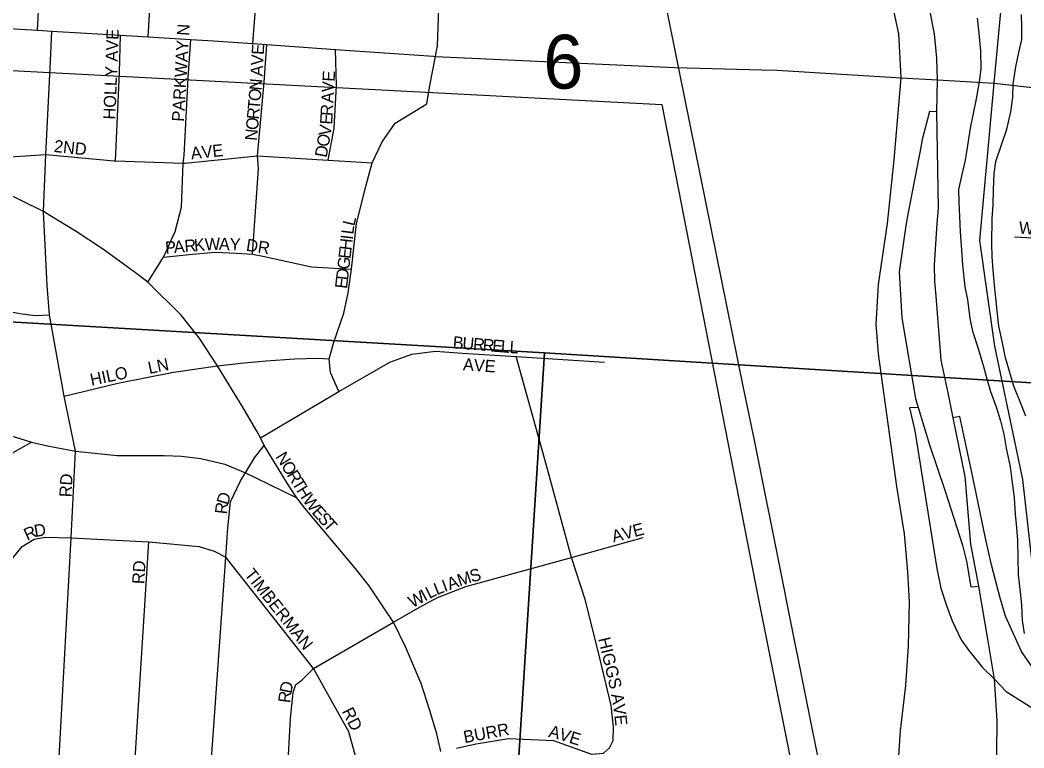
# Model space of a CAD drawing. Extents: x 0 to 34, y -6.2 to 22.
# Drawn here: x 4.825 to 5.605, y 19.053 to 19.618 of the extents above; entities that cross this region are included whole.
import ezdxf

# ---------------------------------------------------------------- set-up
doc = ezdxf.new("R2010")
doc.units = 0
for name, color, linetype in [('GM_X_City_Street', 7, 'Continuous'), ('GM_X_City_Street_Text', 7, 'Continuous'), ('GM_X_Corporation', 7, 'Continuous'), ('GM_X_Interchange_Ramps', 7, 'Continuous'), ('GM_X_Major_River', 7, 'Continuous'), ('GM_X_Rail_Line', 7, 'Continuous'), ('GM_X_Section', 7, 'Continuous'), ('GM_X_Section_Text', 7, 'Continuous'), ('GM_X_State_Route', 7, 'Continuous'), ('GM_X_Township', 7, 'Continuous')]:
    doc.layers.add(name, color=color, linetype=linetype)

msp = doc.modelspace()

# ---------------------------------------------------------------- linework, layer by layer
at = {"layer": 'GM_X_City_Street'}
for points in [[(4.83822, 19.61008), (4.85185, 19.86537)], [(4.92422, 19.60495), (4.93184, 19.7334), (4.93609, 19.85971)], [(5.00558, 19.59973), (5.01122, 19.67329), (5.02434, 19.84774)], [(5.14872, 19.59645), (5.14905, 19.59812), (5.15136, 19.66261), (5.15552, 19.77895), (5.16282, 19.84425)], [(5.50877, 19.58327), (5.50822, 19.59295), (5.50758, 19.60724), (5.50318, 19.62759), (5.49825, 19.64165), (5.4898, 19.66067), (5.48314, 19.67333), (5.47315, 19.68731), (5.46493, 19.69797), (5.45638, 19.70587), (5.43592, 19.72189), (5.4152, 19.73594), (5.40232, 19.74682), (5.38988, 19.75814), (5.38167, 19.7688), (5.37257, 19.78145), (5.36236, 19.79855), (5.35547, 19.81298), (5.35148, 19.82986), (5.34859, 19.84432)], [(4.80259, 19.61207), (4.83822, 19.61008), (4.84929, 19.60946), (4.9025, 19.60626), (4.92422, 19.60495), (4.95727, 19.60296), (4.97498, 19.60189), (5.00558, 19.59973), (5.0164, 19.59896), (5.06968, 19.5952), (5.14587, 19.58981), (5.14741, 19.58974), (5.33345, 19.58118), (5.40098, 19.5793)], [(4.84788, 19.58071), (4.84929, 19.60946)], [(4.90187, 19.57718), (4.9025, 19.60626)], [(4.95508, 19.5729), (4.95727, 19.60296)], [(5.01435, 19.56984), (5.0164, 19.59896)], [(5.07059, 19.56712), (5.06968, 19.5952)], [(5.143, 19.5672), (5.14741, 19.58974), (5.14849, 19.59531), (5.14872, 19.59645)], [(4.84737, 18.91938), (4.85518, 19.05009), (4.86416, 19.21593), (4.86759, 19.28314), (4.85871, 19.32588), (4.84737, 19.38901), (4.84572, 19.41187), (4.84276, 19.46924), (4.84457, 19.51347), (4.84788, 19.58071)], [(4.8986, 19.50868), (4.90187, 19.57718)], [(5.40098, 19.5793), (5.41298, 19.57897), (5.50934, 19.57319)], [(5.50453, 18.99669), (5.50453, 19.00022), (5.5089, 19.06607), (5.51289, 19.10116), (5.51511, 19.13159), (5.51577, 19.16622), (5.51444, 19.18931), (5.512, 19.21906), (5.50606, 19.25583), (5.4918, 19.35872), (5.48996, 19.38167), (5.49165, 19.41267), (5.49869, 19.45993), (5.5039, 19.50934), (5.50934, 19.57319), (5.50877, 19.58327)], [(4.92381, 19.4145), (4.93615, 19.43389), (4.93812, 19.43817), (4.94108, 19.44474), (4.94519, 19.45379), (4.95012, 19.47253), (4.95143, 19.50678), (4.95205, 19.51281), (4.95508, 19.5729)], [(5.00519, 19.4362), (5.0099, 19.50251), (5.0091, 19.5125), (5.01435, 19.56984)], [(5.50934, 19.57319), (5.53774, 19.57154), (5.5817, 19.56888), (5.70237, 19.55511), (5.76181, 19.55124), (5.81279, 19.54792), (5.88998, 19.5429), (5.96318, 19.53814), (6.05243, 19.53925), (6.11769, 19.53465), (6.15336, 19.52838), (6.19163, 19.52685), (6.19521, 19.52027)], [(5.06394, 19.50921), (5.06873, 19.53403), (5.07059, 19.56712)], [(5.07239, 19.32944), (5.06573, 19.34418), (5.06485, 19.35476), (5.06838, 19.36773), (5.07626, 19.39044), (5.07953, 19.40603), (5.08211, 19.42449), (5.0861, 19.45993), (5.09358, 19.48962), (5.09824, 19.50717), (5.10607, 19.52338), (5.11607, 19.53787), (5.14063, 19.55279), (5.143, 19.5672)], [(4.76023, 19.50886), (4.789, 19.51001), (4.84457, 19.51347), (4.89781, 19.50871), (4.8986, 19.50868), (4.95143, 19.50678), (4.95251, 19.50673), (5.0091, 19.5125), (5.06394, 19.50921), (5.09824, 19.50717)], [(5.15168, 19.04985), (5.14839, 19.0635), (5.1428, 19.0824), (5.13639, 19.10262), (5.12406, 19.13106), (5.11469, 19.1503), (5.10679, 19.16214), (5.09578, 19.17857), (5.0851, 19.19239), (5.0458, 19.23875), (5.03972, 19.24697), (5.03347, 19.25618), (5.0144, 19.28757), (5.01144, 19.2935), (5.00865, 19.29859), (4.99862, 19.31552), (4.97807, 19.34939), (4.96377, 19.37109), (4.94979, 19.38885), (4.92381, 19.4145), (4.91329, 19.42255), (4.88863, 19.44031), (4.86808, 19.45379), (4.8477, 19.46612), (4.84276, 19.46924), (4.7895, 19.49555)], [(5.59756, 19.44951), (5.68797, 19.44462)], [(4.93615, 19.43389), (4.9585, 19.4362), (4.97593, 19.43768), (4.99287, 19.43702), (5.00519, 19.4362), (5.01325, 19.43455), (5.05112, 19.42624), (5.08211, 19.42449)], [(4.68169, 19.38695), (4.72102, 19.39113), (4.72655, 19.39103), (4.73942, 19.39423), (4.75687, 19.39521), (4.78274, 19.39135), (4.81333, 19.39214), (4.82616, 19.38983), (4.83619, 19.38852), (4.84737, 19.38901)], [(5.01144, 19.2935), (5.07239, 19.32944), (5.11195, 19.35222), (5.12904, 19.35847), (5.14731, 19.36088), (5.16847, 19.35927), (5.2101, 19.35677), (5.27885, 19.35215)], [(4.85871, 19.32588), (4.90047, 19.33591), (4.94387, 19.34446), (4.97807, 19.34939), (4.99196, 19.35107)], [(4.99196, 19.35107), (4.99582, 19.35153), (5.01588, 19.35334), (5.03775, 19.35498), (5.056, 19.35531), (5.06485, 19.35476)], [(5.28258, 19.05281), (5.28554, 19.05856), (5.28579, 19.06882), (5.28406, 19.08552), (5.27443, 19.1257), (5.2638, 19.16792), (5.25325, 19.20052), (5.23383, 19.27191), (5.2101, 19.35677)], [(4.31126, 19.29714), (4.38907, 19.28624), (4.47085, 19.28029), (4.56518, 19.27379), (4.64382, 19.26837), (4.65446, 19.26736), (4.65834, 19.26133), (4.67522, 19.24747), (4.6947, 19.23859), (4.70521, 19.23591), (4.72022, 19.23207), (4.75747, 19.22987), (4.76723, 19.23594), (4.77075, 19.23004), (4.81846, 19.19945), (4.8262, 19.20919), (4.83544, 19.21468), (4.84443, 19.21643), (4.86416, 19.21593), (4.9246, 19.21268), (4.9638, 19.20919), (4.97529, 19.20544), (4.9845, 19.20072)], [(4.80606, 19.29878), (4.83339, 19.29008), (4.84578, 19.28722), (4.86759, 19.28314), (4.90014, 19.27968), (4.91576, 19.27985), (4.93664, 19.27968), (4.95012, 19.27919), (4.96508, 19.27755), (4.98366, 19.27294), (4.99971, 19.26635), (5.00791, 19.26241), (5.03972, 19.24697)], [(4.72818, 18.92661), (4.73315, 19.05125), (4.73748, 19.15968), (4.74881, 19.19403), (4.76723, 19.23594), (4.78057, 19.25047), (4.79005, 19.26025), (4.80368, 19.27062), (4.8191, 19.28218), (4.83339, 19.29008)], [(4.9664, 18.91247), (4.9728, 19.03691), (4.9845, 19.20072), (4.98612, 19.22359), (4.98814, 19.24376), (4.99599, 19.26012), (4.99971, 19.26635), (5.00667, 19.27804), (5.0144, 19.28757)], [(4.90705, 18.91609), (4.91372, 19.04043), (4.9246, 19.21268)], [(5.05254, 19.11446), (5.11469, 19.1503), (5.12521, 19.15622), (5.13557, 19.16214), (5.14905, 19.16937), (5.17091, 19.17808), (5.25325, 19.20052), (5.30887, 19.21618)], [(5.08603, 18.90525), (5.08866, 18.96592), (5.09058, 19.0128), (5.08826, 19.03007), (5.0868, 19.04088), (5.08004, 19.06512), (5.05254, 19.11446), (4.9845, 19.20072)], [(5.02674, 18.90902), (5.03237, 19.03317), (5.03472, 19.07558), (5.03674, 19.09575), (5.03894, 19.10186), (5.04345, 19.10533), (5.05254, 19.11446)], [(5.16369, 19.05255), (5.16483, 19.05281), (5.17897, 19.05577), (5.20413, 19.06004), (5.23914, 19.05839), (5.26859, 19.0477), (5.27808, 19.04858), (5.28258, 19.05281)]]:
    msp.add_lwpolyline(points, dxfattribs=at)
at = {"layer": 'GM_X_Corporation'}
msp.add_lwpolyline([(4.71375, 19.58418), (5.32348, 19.55244), (5.39824, 19.16936), (5.45733, 18.87379), (5.47637, 18.87813), (5.49814, 18.82544), (5.54769, 18.77737), (5.58957, 18.75448), (5.5876, 18.71873), (5.51933, 18.73178), (5.39106, 18.73316), (5.19023, 18.77116), (4.94964, 18.81836), (4.63019, 18.87633)], dxfattribs=at)
msp.add_lwpolyline([(4.71375, 19.58418), (5.32348, 19.55244), (5.39824, 19.16936), (5.45733, 18.87379), (5.47637, 18.87813), (5.49814, 18.82544), (5.54769, 18.77737), (5.58957, 18.75448), (5.5876, 18.71873), (5.51933, 18.73178), (5.39106, 18.73316), (5.19023, 18.77116), (4.94964, 18.81836), (4.63019, 18.87633)], dxfattribs=at)
at = {"layer": 'GM_X_Interchange_Ramps'}
for points in [[(5.53708, 19.54674), (5.53152, 19.54686), (5.52541, 19.52409), (5.52485, 19.5205), (5.51482, 19.46849), (5.51323, 19.45993), (5.50775, 19.42242), (5.50984, 19.3867), (5.52042, 19.3241), (5.52261, 19.31711), (5.53144, 19.28797), (5.54351, 19.2521), (5.55706, 19.21002), (5.56012, 19.19763), (5.56346, 19.17774), (5.56971, 19.17839)], [(5.52261, 19.31711), (5.51579, 19.31688), (5.51989, 19.29893), (5.53702, 19.19211), (5.54028, 19.17673), (5.54451, 19.16339), (5.54899, 19.15125), (5.556, 19.13669), (5.56193, 19.12827), (5.5726, 19.11516), (5.58202, 19.10613), (5.59102, 19.09647), (5.63101, 19.07126)], [(5.61752, 19.10655), (5.60287, 19.12762), (5.59533, 19.14425), (5.59058, 19.15507), (5.58605, 19.1701), (5.57958, 19.19493), (5.575, 19.21567), (5.56497, 19.26283), (5.55486, 19.31019), (5.54984, 19.30906)]]:
    msp.add_lwpolyline(points, dxfattribs=at)
at = {"layer": 'GM_X_Major_River'}
for points in [[(5.56841, 19.61945), (5.56986, 19.60768), (5.57091, 19.59401), (5.57121, 19.57997), (5.57001, 19.57011), (5.56766, 19.55684), (5.56298, 19.5341), (5.56101, 19.52045), (5.55905, 19.50908), (5.55594, 19.49581), (5.55398, 19.48634)], [(5.59652, 19.56843), (5.5985, 19.5817), (5.60084, 19.59269), (5.60317, 19.60292), (5.60322, 19.61241), (5.6029, 19.62228)], [(5.60636, 19.31033), (5.60188, 19.32136), (5.59702, 19.33354), (5.59034, 19.35558), (5.58813, 19.36736), (5.58518, 19.38028), (5.58411, 19.39205), (5.58304, 19.4023), (5.58196, 19.41218), (5.58089, 19.42394), (5.58019, 19.4342), (5.57988, 19.44444), (5.57999, 19.46379), (5.58081, 19.47442), (5.58126, 19.48618), (5.58171, 19.4987), (5.58291, 19.50818), (5.58753, 19.52181), (5.59139, 19.53317), (5.5945, 19.54681), (5.59608, 19.55781), (5.59652, 19.56843)], [(5.55398, 19.48634), (5.55431, 19.47685), (5.55462, 19.46546), (5.5553, 19.45332), (5.556, 19.44307), (5.55705, 19.42788), (5.55884, 19.41079), (5.56105, 19.40092), (5.56286, 19.3861), (5.5647, 19.37623), (5.56916, 19.36292), (5.57325, 19.34885), (5.57584, 19.33935), (5.57882, 19.32947), (5.58329, 19.31768), (5.58664, 19.30665), (5.58923, 19.2964), (5.59105, 19.28538), (5.594, 19.27094), (5.59545, 19.26069), (5.59727, 19.24701), (5.59795, 19.23411), (5.59902, 19.22348), (5.59972, 19.21399), (5.60002, 19.19995), (5.60032, 19.18704), (5.60176, 19.17375), (5.60284, 19.16388), (5.60352, 19.15173), (5.60498, 19.14148)]]:
    msp.add_lwpolyline(points, dxfattribs=at)
at = {"layer": 'GM_X_Rail_Line'}
msp.add_lwpolyline([(5.64517, 18.71967), (5.63403, 18.72622), (5.57338, 18.76459), (5.5538, 18.77907), (5.53597, 18.79499), (5.5226, 18.80948), (5.50684, 18.83033), (5.49553, 18.8488), (5.48742, 18.86535), (5.48153, 18.88016), (5.47595, 18.89671), (5.46863, 18.92648), (5.46179, 18.96102), (5.42135, 19.16224), (5.41803, 19.17928), (5.39525, 19.29166), (5.38649, 19.33368), (5.31231, 19.70061), (5.30783, 19.72433)], dxfattribs=at)
at = {"layer": 'GM_X_Section'}
for points in [[(5.77359, 19.80442), (5.74527, 19.32804), (5.23224, 19.35957), (4.71794, 19.38931), (4.75087, 19.87398)], [(4.71794, 19.38931), (5.23224, 19.35957), (5.17024, 18.38679), (4.97661, 18.40016), (4.96149, 18.40555), (4.94372, 18.41097), (4.915, 18.42251), (4.89649, 18.43134), (4.89237, 18.43704), (4.88678, 18.45299), (4.88341, 18.45907), (4.87171, 18.46596), (4.85851, 18.47551), (4.84495, 18.48809), (4.8265, 18.50677), (4.80881, 18.52469), (4.78244, 18.54682), (4.76999, 18.55599), (4.74885, 18.56786), (4.72015, 18.58167), (4.68881, 18.59815), (4.66994, 18.61077)], [(5.23224, 19.35957), (5.74527, 19.32804), (5.6843, 18.35147), (5.42283, 18.36869), (5.41773, 18.36902), (5.19797, 18.38488), (5.17024, 18.38679)]]:
    msp.add_lwpolyline(points, close=True, dxfattribs=at)
at = {"layer": 'GM_X_State_Route'}
for points in [[(5.54579, 19.32856), (5.54055, 19.35381), (5.5366, 19.40364), (5.53565, 19.41484), (5.53541, 19.42794), (5.53735, 19.45993), (5.53837, 19.47197), (5.53708, 19.54674), (5.53774, 19.57154), (5.53709, 19.58829), (5.53532, 19.60739), (5.53154, 19.62559), (5.52855, 19.63982), (5.51892, 19.66521), (5.50755, 19.69015), (5.4905, 19.72122), (5.48967, 19.72256)], [(5.57253, 18.8968), (5.57657, 18.92699), (5.58198, 18.99893), (5.58375, 19.04897), (5.58407, 19.07395), (5.58202, 19.10613), (5.57669, 19.1371), (5.56971, 19.17839), (5.56346, 19.2108), (5.55907, 19.26334), (5.54984, 19.30906), (5.54579, 19.32856)]]:
    msp.add_lwpolyline(points, dxfattribs=at)
at = {"layer": 'GM_X_Township'}
msp.add_lwpolyline([(5.61723, 19.14403), (5.60384, 19.26108), (5.5821, 19.36475), (5.57039, 19.44669), (5.5817, 19.56888), (5.58711, 19.62728), (5.57711, 19.6885), (5.55681, 19.70487), (5.51686, 19.72593), (5.47845, 19.74064), (5.44771, 19.75639), (5.4299, 19.77609), (5.41653, 19.79783), (5.40077, 19.82759), (5.35148, 19.82986), (5.16283, 19.84425), (5.09201, 19.84908), (5.02472, 19.85368), (4.94928, 19.85881), (4.93609, 19.85971), (4.85184, 19.86538), (4.82511, 19.86698), (4.81836, 19.86698)], dxfattribs=at)

# ---------------------------------------------------------------- texts
at = {"layer": 'GM_X_City_Street_Text'}
for s, rotation, p in [('HOLLY AVE', 87.82122, (4.89863, 19.54055)), ('PARKWAY N', 86.59469, (4.95196, 19.53884)), ('E', 86.9111, (5.01393, 19.59077)), ('V', 86.90804, (5.01348, 19.58245)), ('A', 86.85151, (5.01303, 19.57412)), ('E', 86.83574, (5.06897, 19.56994)), ('N', 85.38744, (5.01218, 19.56306)), ('V', 86.80649, (5.0685, 19.56162)), ('O', 84.81239, (5.01142, 19.55465)), ('A', 86.80682, (5.06804, 19.5533)), ('T', 84.80309, (5.01082, 19.54801)), ('R', 84.82095, (5.01014, 19.54054)), ('E', 86.2658, (5.06705, 19.53656)), ('R', 86.79655, (5.06748, 19.54331)), ('O', 84.81348, (5.00939, 19.53224)), ('V', 81.86264, (5.06578, 19.52752)), ('N', 84.81348, (5.00863, 19.52394)), ('O', 79.96785, (5.06428, 19.51897)), ('2ND', 353.83298, (4.8506, 19.51555)), ('AVE', 5.91051, (4.95772, 19.50972)), ('D', 79.95909, (5.06282, 19.51077)), ('L', 76.54676, (5.08431, 19.45753)), ('W', 355.60387, (5.60054, 19.45222)), ('L', 82.82415, (5.08352, 19.45118)), ('P', 4.92476, (4.93775, 19.43639)), ('A', 4.916, (4.94439, 19.43696)), ('R', 4.91084, (4.95269, 19.43767)), ('K', 4.916, (4.96017, 19.43832)), ('W', 2.7415, (4.96838, 19.43903)), ('A', 357.55127, (4.97897, 19.43954)), ('Y', 358.0675, (4.98739, 19.43919)), ('DR', 351.02209, (4.99979, 19.43888)), ('H', 83.41196, (5.08209, 19.43879)), ('I', 83.38464, (5.08305, 19.44707)), ('E', 83.37315, (5.08132, 19.43216)), ('G', 83.41196, (5.08037, 19.42389)), ('D', 83.38464, (5.0794, 19.4156)), ('E', 83.4003, (5.07864, 19.40898)), ('B', 355.28275, (5.16056, 19.36306)), ('U', 355.27447, (5.16803, 19.36244)), ('R', 355.25855, (5.17634, 19.36176)), ('R', 355.30105, (5.18382, 19.36113)), ('E', 355.26812, (5.19129, 19.36052)), ('L', 355.26812, (5.19794, 19.35997)), ('L', 356.07816, (5.20472, 19.35941)), ('LN', 11.89504, (4.92504, 19.34302)), ('AVE', 356.04938, (5.16858, 19.34597)), ('HILO', 11.97459, (4.88006, 19.33386)), ('N', 301.73206, (5.02276, 19.27888)), ('O', 301.72221, (5.02714, 19.27179)), ('RD', 86.97755, (4.86447, 19.24721)), ('R', 301.73963, (5.03152, 19.2647)), ('T', 301.72741, (5.03547, 19.25833)), ('H', 301.741, (5.03897, 19.25265)), ('D', 73.21702, (4.98611, 19.24086)), ('W', 306.09231, (5.0438, 19.24491)), ('R', 83.06173, (4.98529, 19.23384)), ('E', 311.6816, (5.05081, 19.23537)), ('S', 311.65623, (5.05525, 19.2304)), ('R', 24.08823, (4.83006, 19.2135)), ('D', 9.92947, (4.83632, 19.21638)), ('T', 311.61766, (5.05968, 19.22542)), ('AVE', 14.53417, (5.2858, 19.21217)), ('RD', 86.98901, (4.92113, 19.17971)), ('TIMBERMAN', 308.34576, (4.99845, 19.18737)), ('M', 18.30249, (5.1662, 19.17796)), ('S', 16.48205, (5.17562, 19.18108)), ('L', 21.78111, (5.14843, 19.17121)), ('I', 20.41274, (5.15456, 19.17366)), ('A', 20.23889, (5.15846, 19.17511)), ('W', 28.49775, (5.12955, 19.16117)), ('I', 28.53286, (5.13908, 19.16635)), ('L', 26.68721, (5.14267, 19.1683)), ('HIGGS', 283.39768, (5.27383, 19.13743)), ('D', 78.20139, (5.03533, 19.09447)), ('R', 83.10995, (5.03447, 19.08724)), ('A', 280.52969, (5.28382, 19.09417)), ('RD', 296.56506, (5.07447, 19.08123)), ('V', 277.32022, (5.28532, 19.08611)), ('E', 276.35227, (5.28637, 19.07789)), ('BURR', 10.43791, (5.17009, 19.05637)), ('A', 345.41775, (5.23479, 19.0614)), ('V', 342.69161, (5.24274, 19.05933)), ('E', 342.31674, (5.25068, 19.05686))]:
    msp.add_text(s, height=0.00947, rotation=rotation, dxfattribs=at).set_placement(p)
at = {"layer": 'GM_X_Section_Text'}
msp.add_text('6', height=0.04186, rotation=0.00001, dxfattribs=at).set_placement((5.23124, 19.56467))

doc.saveas('drawing.dxf')
